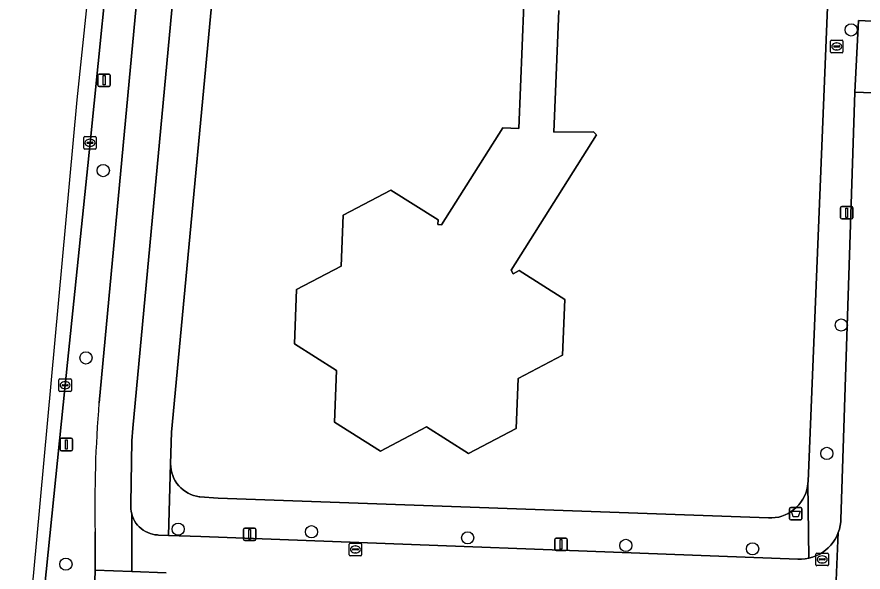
# Model space of a CAD drawing. Extents: x 161354 to 162026, y 386504 to 387460.
# Drawn here: x 161355.2 to 161423, y 386533.3 to 386577.7 of the extents above; entities that cross this region are included whole.
import ezdxf

# ---------------------------------------------------------------- set-up
doc = ezdxf.new("R2010")
doc.units = 0
for name, color, linetype in [('IMGEO_Afvalbak', 7, 'Continuous'), ('IMGEO_Berm_groen', 7, 'Continuous'), ('IMGEO_Boom', 7, 'Continuous'), ('IMGEO_Erf', 7, 'Continuous'), ('IMGEO_Fietspad_gesloten', 7, 'Continuous'), ('IMGEO_Fietspad_open', 7, 'Continuous'), ('IMGEO_Kolk', 7, 'Continuous'), ('IMGEO_Lichtmast', 7, 'Continuous'), ('IMGEO_Pand', 7, 'Continuous'), ('IMGEO_Rijbaan_lokaal_gesloten', 7, 'Continuous'), ('IMGEO_Rijbaan_lokaal_open', 7, 'Continuous'), ('IMGEO_Rioolput', 7, 'Continuous'), ('IMGEO_Voetpad_open', 7, 'Continuous')]:
    doc.layers.add(name, color=color, linetype=linetype)

msp = doc.modelspace()

# ---------------------------------------------------------------- linework, layer by layer
at = {"layer": 'IMGEO_Afvalbak'}
for p, q in [((161417.068, 386537.538), (161417.068, 386538.338)), ((161417.068, 386538.338), (161417.068, 386537.538)), ((161417.168, 386538.438), (161417.958, 386538.438)), ((161417.958, 386538.438), (161417.168, 386538.438)), ((161418.058, 386538.338), (161418.058, 386537.538)), ((161418.058, 386537.538), (161418.058, 386538.338)), ((161417.958, 386537.438), (161417.168, 386537.438)), ((161417.168, 386537.438), (161417.958, 386537.438))]:
    msp.add_line(p, q, dxfattribs=at)
msp.add_lwpolyline([(161417.211, 386538.152), (161417.915, 386538.152), (161417.766, 386537.682), (161417.36, 386537.682), (161417.211, 386538.152)], dxfattribs=at)
for centre, start, end in [((161417.168, 386538.338), 90, 180), ((161417.168, 386538.338), 90, 180), ((161417.958, 386538.338), 0, 90), ((161417.958, 386538.338), 360, 90), ((161417.168, 386537.538), 180, 270), ((161417.168, 386537.538), 180, 270), ((161417.958, 386537.538), 270, 0), ((161417.958, 386537.538), 270, 0)]:
    msp.add_arc(centre, 0.1, start, end, dxfattribs=at)
at = {"layer": 'IMGEO_Berm_groen'}
for points in [[(161376.396, 386717.844), (161375.309, 386707.309), (161373.851, 386693.007), (161372.926, 386683.94), (161370.724, 386662.56), (161368.724, 386643.195), (161366.857, 386624.793), (161364.968, 386606.376), (161363.004, 386587.003), (161361.03, 386567.642), (161359.038, 386548.229), (161357.055, 386528.822), (161356.983, 386528.182), (161356.845, 386526.767)], [(161361.751, 386546.816), (161365.503, 386586.919), (161369.056, 386623.43)], [(161361.807, 386527.062), (161361.402, 386531.641), (161361.45, 386533.416), (161361.437, 386536.487)]]:
    msp.add_lwpolyline(points, dxfattribs=at)
msp.add_arc((161462.547, 386538.583), 101.132, 175.33021, 181.1873, dxfattribs=at)
at = {"layer": 'IMGEO_Boom'}
for centre in [(161422.003, 386576.684), (161362.092, 386565.419), (161421.209, 386553.05), (161360.707, 386550.413), (161420.048, 386542.766), (161368.091, 386536.703), (161378.775, 386536.495), (161391.28, 386536.005), (161403.949, 386535.401), (161414.105, 386535.13), (161359.101, 386533.9)]:
    msp.add_circle(centre, 0.489, dxfattribs=at)
at = {"layer": 'IMGEO_Erf'}
for points in [[(161371.689, 386588.597), (161367.56, 386544.47), (161367.486, 386541.922), (161367.497, 386541.684), (161367.529, 386541.448), (161367.582, 386541.216), (161367.656, 386540.99), (161367.75, 386540.771), (161367.862, 386540.561), (161367.993, 386540.362), (161368.142, 386540.176), (161368.306, 386540.004), (161368.485, 386539.847), (161368.677, 386539.706), (161368.882, 386539.584), (161369.096, 386539.48), (161369.318, 386539.396), (161369.548, 386539.332), (161369.782, 386539.288), (161369.815, 386539.284), (161371.288, 386539.183), (161415.378, 386537.596), (161415.652, 386537.598), (161415.924, 386537.625), (161416.193, 386537.675), (161416.457, 386537.75), (161416.712, 386537.848), (161416.958, 386537.968), (161417.192, 386538.11), (161417.413, 386538.272), (161417.618, 386538.453), (161417.806, 386538.652), (161417.976, 386538.867), (161418.126, 386539.096), (161418.255, 386539.338), (161418.361, 386539.59), (161418.445, 386539.851), (161418.505, 386540.118), (161418.541, 386540.389), (161418.55, 386540.528), (161420.217, 386581.152)], [(161398.585, 386578.236), (161398.193, 386568.482), (161401.37, 386568.524), (161401.603, 386568.271), (161394.756, 386557.441), (161394.913, 386557.141), (161395.415, 386557.405), (161399.058, 386555.102), (161398.878, 386550.624), (161395.335, 386548.765), (161395.175, 386544.774), (161391.35, 386542.766), (161387.986, 386544.892), (161384.297, 386542.955), (161380.614, 386545.283), (161380.78, 386549.411), (161377.402, 386551.547), (161377.577, 386555.892), (161381.153, 386557.77), (161381.318, 386561.858), (161385.127, 386563.858), (161388.907, 386561.467), (161388.892, 386561.096), (161389.18, 386561.084), (161394.085, 386568.842), (161395.387, 386568.79), (161395.786, 386578.714)]]:
    msp.add_lwpolyline(points, dxfattribs=at)
at = {"layer": 'IMGEO_Fietspad_gesloten'}
msp.add_lwpolyline([(161367.141, 386533.216), (161364.391, 386533.313), (161361.45, 386533.416), (161361.402, 386531.641), (161361.807, 386527.062), (161362.183, 386523.236), (161357.351, 386522.917), (161355.54, 386522.826), (161355.176, 386518.877)], dxfattribs=at)
at = {"layer": 'IMGEO_Fietspad_open'}
for points in [[(161368.347, 386586.608), (161372.137, 386624.68), (161375.624, 386640.752), (161375.998, 386642.707), (161378.77, 386666.617), (161379.47, 386690.727), (161381.864, 386712.557), (161378.997, 386712.85), (161376.529, 386689.717), (161375.91, 386666.917), (161375.763, 386665.263), (161373.548, 386646.346), (161373.235, 386643.851), (161372.78, 386641.005), (161369.056, 386623.43), (161365.503, 386586.919), (161361.751, 386546.816)], [(161361.437, 386536.487), (161361.45, 386533.416), (161364.391, 386533.313), (161364.37, 386537.917), (161364.326, 386538.115), (161364.3, 386538.317), (161364.292, 386538.52), (161364.303, 386538.723), (161364.392, 386543.778), (161364.46, 386544.778), (161368.347, 386586.608)], [(161427.114, 386571.524), (161422.296, 386571.701), (161421.177, 386537.467), (161421.165, 386537.287), (161421.125, 386536.994), (161421.058, 386536.706), (161420.966, 386536.425), (161420.606, 386528.103), (161420.475, 386523.814)], [(161420.966, 386536.425), (161420.849, 386536.153), (161420.709, 386535.893), (161420.546, 386535.647), (161420.361, 386535.415), (161420.156, 386535.202), (161419.934, 386535.007), (161419.694, 386534.833), (161419.44, 386534.682), (161419.174, 386534.553), (161418.897, 386534.449), (161418.612, 386534.37), (161418.321, 386534.317), (161418.027, 386534.29), (161417.731, 386534.289), (161369.9, 386536.114), (161367.32, 386536.204), (161366.507, 386536.232), (161366.435, 386536.235), (161366.233, 386536.256), (161366.033, 386536.294), (161365.838, 386536.351), (161365.649, 386536.424), (161365.467, 386536.514), (161365.293, 386536.62), (161365.13, 386536.742), (161364.978, 386536.877), (161364.839, 386537.025), (161364.714, 386537.185), (161364.604, 386537.356), (161364.509, 386537.536), (161364.431, 386537.723), (161364.37, 386537.917), (161364.391, 386533.313), (161367.141, 386533.216)], [(161420.606, 386528.103), (161420.966, 386536.425)]]:
    msp.add_lwpolyline(points, dxfattribs=at)
msp.add_arc((161462.547, 386538.583), 101.132, 175.33021, 181.1873, dxfattribs=at)
at = {"layer": 'IMGEO_Kolk'}
for p, q in [((161360.529, 386567.216), (161360.529, 386568.068)), ((161360.604, 386568.142), (161361.456, 386568.142)), ((161361.017, 386567.922), (161361.042, 386567.922)), ((161361.53, 386568.068), (161361.53, 386567.216)), ((161360.788, 386567.636), (161360.788, 386567.648)), ((161361.226, 386567.599), (161360.828, 386567.599)), ((161360.831, 386567.685), (161361.229, 386567.685)), ((161361.04, 386567.362), (161361.015, 386567.362)), ((161361.272, 386567.648), (161361.272, 386567.636)), ((161361.456, 386567.142), (161360.604, 386567.142)), ((161358.537, 386547.803), (161358.537, 386548.655)), ((161358.612, 386548.729), (161359.464, 386548.729)), ((161358.796, 386548.223), (161358.796, 386548.235)), ((161358.839, 386548.272), (161359.237, 386548.272)), ((161359.025, 386548.509), (161359.05, 386548.509)), ((161359.28, 386548.235), (161359.28, 386548.223)), ((161359.538, 386548.655), (161359.538, 386547.803)), ((161359.464, 386547.729), (161358.612, 386547.729)), ((161359.234, 386548.186), (161358.836, 386548.186)), ((161359.048, 386547.949), (161359.023, 386547.949))]:
    msp.add_line(p, q, dxfattribs=at)
for points in [[(161360.529, 386567.216), (161360.529, 386568.068)], [(161360.604, 386568.142), (161361.456, 386568.142)], [(161361.53, 386568.068), (161361.53, 386567.216)], [(161361.456, 386567.142), (161360.604, 386567.142)], [(161358.537, 386547.803), (161358.537, 386548.655)], [(161358.612, 386548.729), (161359.464, 386548.729)], [(161359.538, 386548.655), (161359.538, 386547.803)], [(161359.464, 386547.729), (161358.612, 386547.729)]]:
    msp.add_lwpolyline(points, dxfattribs=at)
for centre, radius, start, end in [((161360.606, 386568.066), 0.0765, 91.55205, 178.44795), ((161360.606, 386568.066), 0.0765, 91.55205, 178.44795), ((161361.454, 386568.066), 0.0765, 1.55205, 88.44795), ((161361.454, 386568.066), 0.0765, 1.55205, 88.44795), ((161360.606, 386567.218), 0.0765, 181.55205, 268.44795), ((161360.606, 386567.218), 0.0765, 181.55205, 268.44795), ((161360.828, 386567.645), 0.0403, 85.87752, 175.75265), ((161360.825, 386567.635), 0.0366, 178.93798, 274.71019), ((161361.229, 386567.642), 0.043, 264.86636, 352.45326), ((161361.233, 386567.647), 0.0386, 1.73085, 96.63898), ((161361.454, 386567.218), 0.0765, 271.55205, 358.44795), ((161361.454, 386567.218), 0.0765, 271.55205, 358.44795), ((161358.614, 386548.653), 0.0765, 91.55205, 178.44795), ((161358.614, 386548.653), 0.0765, 91.55205, 178.44795), ((161358.836, 386548.232), 0.0403, 85.87752, 175.75265), ((161358.833, 386548.222), 0.0366, 178.93798, 274.71019), ((161359.237, 386548.229), 0.043, 264.86636, 352.45326), ((161359.241, 386548.234), 0.0386, 1.73085, 96.63898), ((161359.462, 386548.653), 0.0765, 1.55205, 88.44795), ((161359.462, 386548.653), 0.0765, 1.55205, 88.44795), ((161358.614, 386547.805), 0.0765, 181.55205, 268.44795), ((161358.614, 386547.805), 0.0765, 181.55205, 268.44795), ((161359.462, 386547.805), 0.0765, 271.55205, 358.44795), ((161359.462, 386547.805), 0.0765, 271.55205, 358.44795)]:
    msp.add_arc(centre, radius, start, end, dxfattribs=at)
for centre, major_axis, ratio, start_param, end_param in [((161361.016, 386567.642), (-0.387, 0.002), 0.722429, 4.712389, 7.853982), ((161361.041, 386567.642), (-0.39, 0.002), 0.717154, 1.570796, 4.712389), ((161359.024, 386548.229), (-0.387, 0.002), 0.722429, 4.712389, 7.853982), ((161359.049, 386548.229), (-0.39, 0.002), 0.717154, 1.570796, 4.712389)]:
    msp.add_ellipse(centre, major_axis=major_axis, ratio=ratio, start_param=start_param, end_param=end_param, dxfattribs=at)
at = {"layer": 'IMGEO_Lichtmast'}
for p, q in [((161361.662, 386572.251), (161361.662, 386573.051)), ((161361.662, 386573.051), (161361.662, 386572.251)), ((161361.762, 386573.151), (161362.552, 386573.151)), ((161362.552, 386573.151), (161361.762, 386573.151)), ((161362.652, 386573.051), (161362.652, 386572.251)), ((161362.652, 386572.251), (161362.652, 386573.051)), ((161362.552, 386572.151), (161361.762, 386572.151)), ((161361.762, 386572.151), (161362.552, 386572.151)), ((161421.146, 386561.641), (161421.146, 386562.441)), ((161421.146, 386562.441), (161421.146, 386561.641)), ((161421.246, 386562.541), (161422.036, 386562.541)), ((161422.036, 386562.541), (161421.246, 386562.541)), ((161422.136, 386562.441), (161422.136, 386561.641)), ((161422.136, 386561.641), (161422.136, 386562.441)), ((161422.036, 386561.541), (161421.246, 386561.541)), ((161421.246, 386561.541), (161422.036, 386561.541)), ((161358.644, 386543.084), (161358.644, 386543.884)), ((161358.644, 386543.884), (161358.644, 386543.084)), ((161358.744, 386543.984), (161359.534, 386543.984)), ((161359.534, 386543.984), (161358.744, 386543.984)), ((161359.634, 386543.884), (161359.634, 386543.084)), ((161359.634, 386543.084), (161359.634, 386543.884)), ((161359.534, 386542.984), (161358.744, 386542.984)), ((161358.744, 386542.984), (161359.534, 386542.984)), ((161373.325, 386535.887), (161373.325, 386536.687)), ((161373.325, 386536.687), (161373.325, 386535.887)), ((161373.425, 386536.787), (161374.215, 386536.787)), ((161374.215, 386536.787), (161373.425, 386536.787)), ((161374.315, 386536.687), (161374.315, 386535.887)), ((161374.315, 386535.887), (161374.315, 386536.687)), ((161374.215, 386535.787), (161373.425, 386535.787)), ((161373.425, 386535.787), (161374.215, 386535.787)), ((161398.258, 386535.085), (161398.258, 386535.885)), ((161398.258, 386535.885), (161398.258, 386535.085)), ((161398.358, 386535.985), (161399.148, 386535.985)), ((161399.148, 386535.985), (161398.358, 386535.985)), ((161399.248, 386535.885), (161399.248, 386535.085)), ((161399.248, 386535.085), (161399.248, 386535.885)), ((161399.148, 386534.985), (161398.358, 386534.985)), ((161398.358, 386534.985), (161399.148, 386534.985))]:
    msp.add_line(p, q, dxfattribs=at)
for points in [[(161362.082, 386573.026), (161362.232, 386573.026), (161362.232, 386572.276), (161362.082, 386572.276), (161362.082, 386573.026)], [(161421.566, 386562.416), (161421.716, 386562.416), (161421.716, 386561.666), (161421.566, 386561.666), (161421.566, 386562.416)], [(161359.064, 386543.859), (161359.214, 386543.859), (161359.214, 386543.109), (161359.064, 386543.109), (161359.064, 386543.859)], [(161373.745, 386536.662), (161373.895, 386536.662), (161373.895, 386535.912), (161373.745, 386535.912), (161373.745, 386536.662)], [(161398.678, 386535.86), (161398.828, 386535.86), (161398.828, 386535.11), (161398.678, 386535.11), (161398.678, 386535.86)]]:
    msp.add_lwpolyline(points, dxfattribs=at)
for centre, start, end in [((161361.762, 386573.051), 90, 180), ((161361.762, 386573.051), 90, 180), ((161362.552, 386573.051), 0, 90), ((161362.552, 386573.051), 360, 90), ((161361.762, 386572.251), 180, 270), ((161361.762, 386572.251), 180, 270), ((161362.552, 386572.251), 270, 0), ((161362.552, 386572.251), 270, 0), ((161421.246, 386562.441), 90, 180), ((161421.246, 386562.441), 90, 180), ((161422.036, 386562.441), 0, 90), ((161422.036, 386562.441), 360, 90), ((161421.246, 386561.641), 180, 270), ((161421.246, 386561.641), 180, 270), ((161422.036, 386561.641), 270, 0), ((161422.036, 386561.641), 270, 0), ((161358.744, 386543.884), 90, 180), ((161358.744, 386543.884), 90, 180), ((161359.534, 386543.884), 0, 90), ((161359.534, 386543.884), 360, 90), ((161358.744, 386543.084), 180, 270), ((161358.744, 386543.084), 180, 270), ((161359.534, 386543.084), 270, 0), ((161359.534, 386543.084), 270, 0), ((161373.425, 386536.687), 90, 180), ((161373.425, 386536.687), 90, 180), ((161374.215, 386536.687), 0, 90), ((161374.215, 386536.687), 360, 90), ((161373.425, 386535.887), 180, 270), ((161373.425, 386535.887), 180, 270), ((161374.215, 386535.887), 270, 0), ((161374.215, 386535.887), 270, 0), ((161398.358, 386535.885), 90, 180), ((161398.358, 386535.885), 90, 180), ((161399.148, 386535.885), 0, 90), ((161399.148, 386535.885), 360, 90), ((161398.358, 386535.085), 180, 270), ((161398.358, 386535.085), 180, 270), ((161399.148, 386535.085), 270, 0), ((161399.148, 386535.085), 270, 0)]:
    msp.add_arc(centre, 0.1, start, end, dxfattribs=at)
at = {"layer": 'IMGEO_Pand'}
msp.add_lwpolyline([(161395.786, 386578.714), (161395.387, 386568.79), (161394.085, 386568.842), (161389.18, 386561.084), (161388.892, 386561.096), (161388.907, 386561.467), (161385.127, 386563.858), (161381.318, 386561.858), (161381.153, 386557.77), (161377.577, 386555.892), (161377.402, 386551.547), (161380.78, 386549.411), (161380.614, 386545.283), (161384.297, 386542.955), (161387.986, 386544.892), (161391.35, 386542.766), (161395.175, 386544.774), (161395.335, 386548.765), (161398.878, 386550.624), (161399.058, 386555.102), (161395.415, 386557.405), (161394.913, 386557.141), (161394.756, 386557.441), (161401.603, 386568.271), (161401.37, 386568.524), (161398.193, 386568.482), (161398.585, 386578.236)], dxfattribs=at)
at = {"layer": 'IMGEO_Rijbaan_lokaal_gesloten'}
msp.add_lwpolyline([(161355.54, 386522.826), (161357.351, 386522.917), (161356.857, 386525.302), (161356.845, 386526.767), (161356.983, 386528.182), (161357.055, 386528.822), (161359.038, 386548.229), (161361.03, 386567.642), (161363.004, 386587.003), (161364.968, 386606.376), (161366.857, 386624.793), (161368.724, 386643.195), (161370.724, 386662.56), (161372.926, 386683.94), (161373.851, 386693.007), (161371.943, 386693.186), (161367.997, 386647.461), (161359.985, 386571.09), (161356.711, 386535.543)], close=True, dxfattribs=at)
at = {"layer": 'IMGEO_Rijbaan_lokaal_open'}
msp.add_lwpolyline([(161437.448, 386576.695), (161422.578, 386577.43), (161422.296, 386571.701), (161427.114, 386571.524), (161432.125, 386571.303), (161435.713, 386571.139), (161436.471, 386571.13), (161480.42, 386569.303), (161480.459, 386569.293), (161481.407, 386569.291)], dxfattribs=at)
at = {"layer": 'IMGEO_Rioolput'}
for p, q in [((161420.34, 386574.932), (161420.34, 386575.784)), ((161420.415, 386575.858), (161421.267, 386575.858)), ((161420.599, 386575.352), (161420.599, 386575.364)), ((161421.037, 386575.315), (161420.639, 386575.315)), ((161420.642, 386575.401), (161421.04, 386575.401)), ((161420.828, 386575.638), (161420.853, 386575.638)), ((161421.083, 386575.364), (161421.083, 386575.352)), ((161421.341, 386575.784), (161421.341, 386574.932)), ((161421.267, 386574.858), (161420.415, 386574.858)), ((161420.851, 386575.078), (161420.826, 386575.078)), ((161381.788, 386534.65), (161381.788, 386535.502)), ((161381.863, 386535.576), (161382.715, 386535.576)), ((161382.276, 386535.356), (161382.301, 386535.356)), ((161382.789, 386535.502), (161382.789, 386534.65)), ((161382.047, 386535.07), (161382.047, 386535.082)), ((161382.485, 386535.033), (161382.087, 386535.033)), ((161382.09, 386535.119), (161382.488, 386535.119)), ((161382.299, 386534.796), (161382.274, 386534.796)), ((161382.531, 386535.082), (161382.531, 386535.07)), ((161419.176, 386533.852), (161419.176, 386534.704)), ((161419.251, 386534.778), (161420.103, 386534.778)), ((161420.177, 386534.704), (161420.177, 386533.852)), ((161382.715, 386534.576), (161381.863, 386534.576)), ((161419.435, 386534.272), (161419.435, 386534.284)), ((161419.873, 386534.235), (161419.475, 386534.235)), ((161419.478, 386534.321), (161419.876, 386534.321)), ((161419.687, 386533.998), (161419.662, 386533.998)), ((161419.664, 386534.558), (161419.689, 386534.558)), ((161419.919, 386534.284), (161419.919, 386534.272)), ((161420.103, 386533.778), (161419.251, 386533.778))]:
    msp.add_line(p, q, dxfattribs=at)
for points in [[(161420.34, 386574.932), (161420.34, 386575.784)], [(161420.415, 386575.858), (161421.267, 386575.858)], [(161421.341, 386575.784), (161421.341, 386574.932)], [(161421.267, 386574.858), (161420.415, 386574.858)], [(161381.788, 386534.65), (161381.788, 386535.502)], [(161381.863, 386535.576), (161382.715, 386535.576)], [(161382.789, 386535.502), (161382.789, 386534.65)], [(161419.176, 386533.852), (161419.176, 386534.704)], [(161419.251, 386534.778), (161420.103, 386534.778)], [(161420.177, 386534.704), (161420.177, 386533.852)], [(161382.715, 386534.576), (161381.863, 386534.576)], [(161420.103, 386533.778), (161419.251, 386533.778)]]:
    msp.add_lwpolyline(points, dxfattribs=at)
for centre, radius, start, end in [((161420.417, 386575.782), 0.0765, 91.55205, 178.44795), ((161420.417, 386575.782), 0.0765, 91.55205, 178.44795), ((161420.639, 386575.361), 0.0403, 85.87752, 175.75265), ((161420.636, 386575.351), 0.0366, 178.93798, 274.71019), ((161421.04, 386575.358), 0.043, 264.86636, 352.45326), ((161421.044, 386575.363), 0.0386, 1.73085, 96.63898), ((161421.265, 386575.782), 0.0765, 1.55205, 88.44795), ((161421.265, 386575.782), 0.0765, 1.55205, 88.44795), ((161420.417, 386574.934), 0.0765, 181.55205, 268.44795), ((161420.417, 386574.934), 0.0765, 181.55205, 268.44795), ((161421.265, 386574.934), 0.0765, 271.55205, 358.44795), ((161421.265, 386574.934), 0.0765, 271.55205, 358.44795), ((161381.865, 386535.5), 0.0765, 91.55205, 178.44795), ((161381.865, 386535.5), 0.0765, 91.55205, 178.44795), ((161382.713, 386535.5), 0.0765, 1.55205, 88.44795), ((161382.713, 386535.5), 0.0765, 1.55205, 88.44795), ((161381.865, 386534.652), 0.0765, 181.55205, 268.44795), ((161381.865, 386534.652), 0.0765, 181.55205, 268.44795), ((161382.087, 386535.079), 0.0403, 85.87752, 175.75265), ((161382.084, 386535.069), 0.0366, 178.93798, 274.71019), ((161382.488, 386535.076), 0.043, 264.86636, 352.45326), ((161382.492, 386535.081), 0.0386, 1.73085, 96.63898), ((161382.713, 386534.652), 0.0765, 271.55205, 358.44795), ((161382.713, 386534.652), 0.0765, 271.55205, 358.44795), ((161419.253, 386534.702), 0.0765, 91.55205, 178.44795), ((161419.253, 386534.702), 0.0765, 91.55205, 178.44795), ((161420.101, 386534.702), 0.0765, 1.55205, 88.44795), ((161420.101, 386534.702), 0.0765, 1.55205, 88.44795), ((161419.475, 386534.281), 0.0403, 85.87752, 175.75265), ((161419.472, 386534.271), 0.0366, 178.93798, 274.71019), ((161419.876, 386534.278), 0.043, 264.86636, 352.45326), ((161419.88, 386534.283), 0.0386, 1.73085, 96.63898), ((161419.253, 386533.854), 0.0765, 181.55205, 268.44795), ((161419.253, 386533.854), 0.0765, 181.55205, 268.44795), ((161420.101, 386533.854), 0.0765, 271.55205, 358.44795), ((161420.101, 386533.854), 0.0765, 271.55205, 358.44795)]:
    msp.add_arc(centre, radius, start, end, dxfattribs=at)
for centre, major_axis, ratio, start_param, end_param in [((161420.827, 386575.358), (-0.387, 0.002), 0.722429, 4.712389, 7.853982), ((161420.852, 386575.358), (-0.39, 0.002), 0.717154, 1.570796, 4.712389), ((161382.275, 386535.076), (-0.387, 0.002), 0.722429, 4.712389, 7.853982), ((161382.3, 386535.076), (-0.39, 0.002), 0.717154, 1.570796, 4.712389), ((161419.663, 386534.278), (-0.387, 0.002), 0.722429, 4.712389, 7.853982), ((161419.688, 386534.278), (-0.39, 0.002), 0.717154, 1.570796, 4.712389)]:
    msp.add_ellipse(centre, major_axis=major_axis, ratio=ratio, start_param=start_param, end_param=end_param, dxfattribs=at)
at = {"layer": 'IMGEO_Voetpad_open'}
for points in [[(161368.347, 386586.608), (161364.46, 386544.778), (161364.392, 386543.778), (161364.303, 386538.723), (161364.292, 386538.52), (161364.3, 386538.317), (161364.326, 386538.115), (161364.37, 386537.917), (161364.431, 386537.723), (161364.509, 386537.536), (161364.604, 386537.356), (161364.714, 386537.185), (161364.839, 386537.025), (161364.978, 386536.877), (161365.13, 386536.742), (161365.293, 386536.62), (161365.467, 386536.514), (161365.649, 386536.424), (161365.838, 386536.351), (161366.033, 386536.294), (161366.233, 386536.256), (161366.435, 386536.235), (161366.507, 386536.232), (161367.32, 386536.204), (161367.486, 386541.922), (161367.56, 386544.47), (161371.689, 386588.597)], [(161440.612, 386579.503), (161436.711, 386580.469), (161420.217, 386581.152), (161418.55, 386540.528), (161418.541, 386540.389), (161418.612, 386534.37), (161418.897, 386534.449), (161419.174, 386534.553), (161419.44, 386534.682), (161419.694, 386534.833), (161419.934, 386535.007), (161420.156, 386535.202), (161420.361, 386535.415), (161420.546, 386535.647), (161420.709, 386535.893), (161420.849, 386536.153), (161420.966, 386536.425), (161421.058, 386536.706), (161421.125, 386536.994), (161421.165, 386537.287), (161421.177, 386537.467), (161422.296, 386571.701), (161422.578, 386577.43), (161437.448, 386576.695)]]:
    msp.add_lwpolyline(points, dxfattribs=at)
msp.add_lwpolyline([(161418.541, 386540.389), (161418.505, 386540.118), (161418.445, 386539.851), (161418.361, 386539.59), (161418.255, 386539.338), (161418.126, 386539.096), (161417.976, 386538.867), (161417.806, 386538.652), (161417.618, 386538.453), (161417.413, 386538.272), (161417.192, 386538.11), (161416.958, 386537.968), (161416.712, 386537.848), (161416.457, 386537.75), (161416.193, 386537.675), (161415.924, 386537.625), (161415.652, 386537.598), (161415.378, 386537.596), (161371.288, 386539.183), (161369.815, 386539.284), (161369.782, 386539.288), (161369.548, 386539.332), (161369.318, 386539.396), (161369.096, 386539.48), (161368.882, 386539.584), (161368.677, 386539.706), (161368.485, 386539.847), (161368.306, 386540.004), (161368.142, 386540.176), (161367.993, 386540.362), (161367.862, 386540.561), (161367.75, 386540.771), (161367.656, 386540.99), (161367.582, 386541.216), (161367.529, 386541.448), (161367.497, 386541.684), (161367.486, 386541.922), (161367.32, 386536.204), (161369.9, 386536.114), (161417.731, 386534.289), (161418.027, 386534.29), (161418.321, 386534.317), (161418.612, 386534.37)], close=True, dxfattribs=at)

doc.saveas('drawing.dxf')
